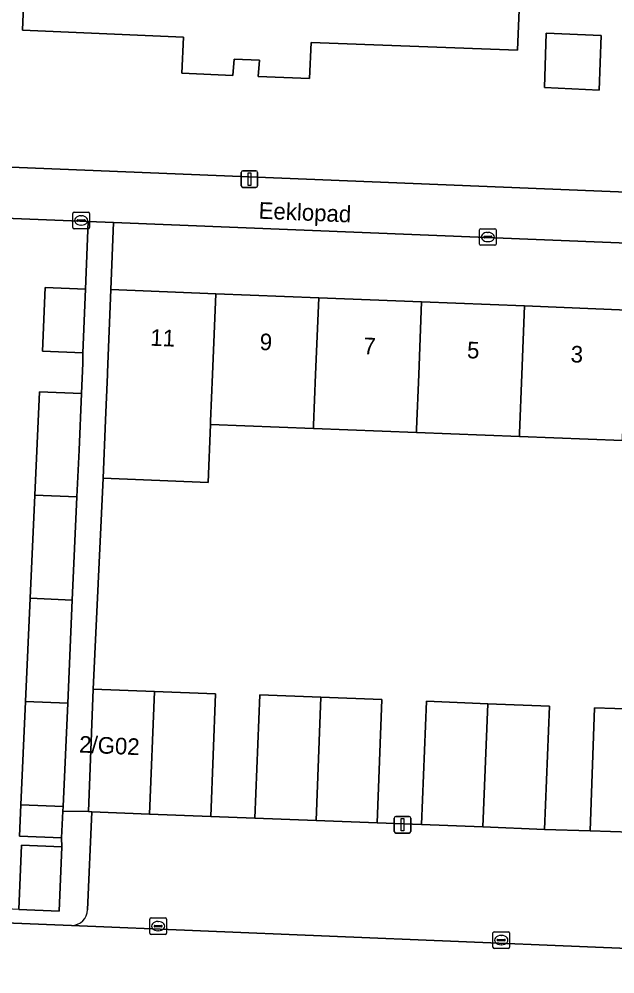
# Model space of a CAD drawing. Extents: x 160732 to 162107, y 387428 to 388479.
# Drawn here: x 161189.6 to 161225.5, y 387713.9 to 387771.4 of the extents above; entities that cross this region are included whole.
import ezdxf

# ---------------------------------------------------------------- set-up
doc = ezdxf.new("R2010")
doc.units = 0
for name, color, linetype in [('IMGEO_Erf', 7, 'Continuous'), ('IMGEO_Kolk', 7, 'Continuous'), ('IMGEO_Lichtmast', 7, 'Continuous'), ('IMGEO_Openbare_ruimte_label', 7, 'Continuous'), ('IMGEO_Pand', 7, 'Continuous'), ('IMGEO_Pand_nummerreeks', 7, 'Continuous'), ('IMGEO_Parkeervlak_open', 7, 'Continuous'), ('IMGEO_Rijbaan_lokaal_open', 7, 'Continuous'), ('IMGEO_Voetpad_open', 7, 'Continuous')]:
    doc.layers.add(name, color=color, linetype=linetype)

msp = doc.modelspace()

# ---------------------------------------------------------------- linework, layer by layer
at = {"layer": 'IMGEO_Erf'}
for points in [[(161219.832, 387774.879), (161219.602, 387769.524), (161207.181, 387769.993), (161207.08, 387767.819), (161203.997, 387767.949), (161204.061, 387768.923), (161202.543, 387768.988), (161202.46, 387768.011), (161199.395, 387768.137), (161199.496, 387770.321), (161189.791, 387770.727), (161190.02, 387776.114)], [(161170.782, 387763.221), (161261.267, 387759.549), (161273.154, 387759.067), (161291.049, 387758.02)], [(161193.427, 387750.689), (161193.42, 387751.299), (161191.006, 387751.401), (161191.168, 387755.244), (161193.582, 387755.142), (161193.746, 387759.211), (161170.695, 387760.141)], [(161189.568, 387717.777), (161189.732, 387721.65), (161192.17, 387721.547), (161192.151, 387722.091), (161189.614, 387722.205), (161189.699, 387724.091), (161189.978, 387730.307), (161190.257, 387736.523), (161190.536, 387742.739), (161190.816, 387748.955), (161193.348, 387748.85), (161193.427, 387750.689)], [(161225.925, 387746.016), (161219.724, 387746.261), (161213.522, 387746.506), (161207.321, 387746.752), (161201.119, 387746.997), (161200.981, 387743.504), (161194.657, 387743.754), (161194.058, 387731.05), (161197.742, 387730.906), (161201.425, 387730.762), (161201.137, 387723.387), (161203.796, 387723.281), (161204.082, 387730.705), (161207.757, 387730.563), (161211.437, 387730.421), (161211.151, 387722.998), (161213.818, 387722.908), (161214.118, 387730.324), (161217.825, 387730.174), (161221.531, 387730.024), (161221.231, 387722.608), (161223.981, 387722.521), (161224.239, 387729.93), (161227.906, 387729.802)]]:
    msp.add_lwpolyline(points, dxfattribs=at)
for points in [[(161224.643, 387770.418), (161224.516, 387767.114), (161221.228, 387767.275), (161221.339, 387770.545)], [(161232.72, 387757.637), (161195.272, 387759.149), (161195.109, 387755.112), (161201.43, 387754.862), (161207.632, 387754.617), (161213.833, 387754.372), (161220.035, 387754.126), (161226.237, 387753.881), (161232.558, 387753.631)]]:
    msp.add_lwpolyline(points, close=True, dxfattribs=at)
at = {"layer": 'IMGEO_Kolk'}
for p, q in [((161192.827, 387758.851), (161192.827, 387759.703)), ((161192.902, 387759.777), (161193.754, 387759.777)), ((161193.828, 387759.703), (161193.828, 387758.851)), ((161193.086, 387759.271), (161193.086, 387759.283)), ((161193.524, 387759.234), (161193.126, 387759.234)), ((161193.129, 387759.32), (161193.527, 387759.32)), ((161193.315, 387759.557), (161193.34, 387759.557)), ((161193.57, 387759.283), (161193.57, 387759.271)), ((161193.754, 387758.777), (161192.902, 387758.777)), ((161193.338, 387758.997), (161193.313, 387758.997)), ((161217.317, 387757.852), (161217.317, 387758.704)), ((161217.392, 387758.778), (161218.244, 387758.778)), ((161217.805, 387758.558), (161217.83, 387758.558)), ((161218.318, 387758.704), (161218.318, 387757.852)), ((161217.576, 387758.272), (161217.576, 387758.284)), ((161218.014, 387758.235), (161217.616, 387758.235)), ((161217.619, 387758.321), (161218.017, 387758.321)), ((161217.828, 387757.998), (161217.803, 387757.998)), ((161218.06, 387758.284), (161218.06, 387758.272)), ((161218.244, 387757.778), (161217.392, 387757.778)), ((161197.465, 387716.352), (161197.465, 387717.204)), ((161197.54, 387717.278), (161198.392, 387717.278)), ((161198.466, 387717.204), (161198.466, 387716.352)), ((161197.724, 387716.772), (161197.724, 387716.784)), ((161198.162, 387716.735), (161197.764, 387716.735)), ((161197.767, 387716.821), (161198.165, 387716.821)), ((161197.953, 387717.058), (161197.978, 387717.058)), ((161198.208, 387716.784), (161198.208, 387716.772)), ((161198.392, 387716.278), (161197.54, 387716.278)), ((161197.976, 387716.498), (161197.951, 387716.498)), ((161218.127, 387715.514), (161218.127, 387716.366)), ((161218.202, 387716.44), (161219.054, 387716.44)), ((161218.429, 387715.983), (161218.827, 387715.983)), ((161218.615, 387716.22), (161218.64, 387716.22)), ((161219.128, 387716.366), (161219.128, 387715.514)), ((161219.054, 387715.44), (161218.202, 387715.44)), ((161218.386, 387715.934), (161218.386, 387715.946)), ((161218.824, 387715.897), (161218.426, 387715.897)), ((161218.638, 387715.66), (161218.613, 387715.66)), ((161218.87, 387715.946), (161218.87, 387715.934))]:
    msp.add_line(p, q, dxfattribs=at)
for points in [[(161192.827, 387758.851), (161192.827, 387759.703)], [(161192.902, 387759.777), (161193.754, 387759.777)], [(161193.828, 387759.703), (161193.828, 387758.851)], [(161193.754, 387758.777), (161192.902, 387758.777)], [(161217.317, 387757.852), (161217.317, 387758.704)], [(161217.392, 387758.778), (161218.244, 387758.778)], [(161218.318, 387758.704), (161218.318, 387757.852)], [(161218.244, 387757.778), (161217.392, 387757.778)], [(161197.465, 387716.352), (161197.465, 387717.204)], [(161197.54, 387717.278), (161198.392, 387717.278)], [(161198.466, 387717.204), (161198.466, 387716.352)], [(161198.392, 387716.278), (161197.54, 387716.278)], [(161218.127, 387715.514), (161218.127, 387716.366)], [(161218.202, 387716.44), (161219.054, 387716.44)], [(161219.128, 387716.366), (161219.128, 387715.514)], [(161219.054, 387715.44), (161218.202, 387715.44)]]:
    msp.add_lwpolyline(points, dxfattribs=at)
for centre, radius, start, end in [((161192.904, 387759.701), 0.0765, 91.55205, 178.44795), ((161192.904, 387759.701), 0.0765, 91.55205, 178.44795), ((161193.752, 387759.701), 0.0765, 1.55205, 88.44795), ((161193.752, 387759.701), 0.0765, 1.55205, 88.44795), ((161193.126, 387759.28), 0.0403, 85.87752, 175.75265), ((161193.123, 387759.27), 0.0366, 178.93798, 274.71019), ((161193.527, 387759.277), 0.043, 264.86636, 352.45326), ((161193.531, 387759.282), 0.0386, 1.73085, 96.63898), ((161192.904, 387758.853), 0.0765, 181.55205, 268.44795), ((161192.904, 387758.853), 0.0765, 181.55205, 268.44795), ((161193.752, 387758.853), 0.0765, 271.55205, 358.44795), ((161193.752, 387758.853), 0.0765, 271.55205, 358.44795), ((161217.394, 387758.702), 0.0765, 91.55205, 178.44795), ((161217.394, 387758.702), 0.0765, 91.55205, 178.44795), ((161218.242, 387758.702), 0.0765, 1.55205, 88.44795), ((161218.242, 387758.702), 0.0765, 1.55205, 88.44795), ((161217.616, 387758.281), 0.0403, 85.87752, 175.75265), ((161217.613, 387758.271), 0.0366, 178.93798, 274.71019), ((161218.017, 387758.278), 0.043, 264.86636, 352.45326), ((161218.021, 387758.283), 0.0386, 1.73085, 96.63898), ((161217.394, 387757.854), 0.0765, 181.55205, 268.44795), ((161217.394, 387757.854), 0.0765, 181.55205, 268.44795), ((161218.242, 387757.854), 0.0765, 271.55205, 358.44795), ((161218.242, 387757.854), 0.0765, 271.55205, 358.44795), ((161197.542, 387717.202), 0.0765, 91.55205, 178.44795), ((161197.542, 387717.202), 0.0765, 91.55205, 178.44795), ((161198.39, 387717.202), 0.0765, 1.55205, 88.44795), ((161198.39, 387717.202), 0.0765, 1.55205, 88.44795), ((161197.764, 387716.781), 0.0403, 85.87752, 175.75265), ((161197.761, 387716.771), 0.0366, 178.93798, 274.71019), ((161198.165, 387716.778), 0.043, 264.86636, 352.45326), ((161198.169, 387716.783), 0.0386, 1.73085, 96.63898), ((161197.542, 387716.354), 0.0765, 181.55205, 268.44795), ((161197.542, 387716.354), 0.0765, 181.55205, 268.44795), ((161198.39, 387716.354), 0.0765, 271.55205, 358.44795), ((161198.39, 387716.354), 0.0765, 271.55205, 358.44795), ((161218.204, 387716.364), 0.0765, 91.55205, 178.44795), ((161218.204, 387716.364), 0.0765, 91.55205, 178.44795), ((161218.426, 387715.943), 0.0403, 85.87752, 175.75265), ((161218.831, 387715.945), 0.0386, 1.73085, 96.63898), ((161219.052, 387716.364), 0.0765, 1.55205, 88.44795), ((161219.052, 387716.364), 0.0765, 1.55205, 88.44795), ((161218.204, 387715.516), 0.0765, 181.55205, 268.44795), ((161218.204, 387715.516), 0.0765, 181.55205, 268.44795), ((161218.423, 387715.933), 0.0366, 178.93798, 274.71019), ((161218.827, 387715.94), 0.043, 264.86636, 352.45326), ((161219.052, 387715.516), 0.0765, 271.55205, 358.44795), ((161219.052, 387715.516), 0.0765, 271.55205, 358.44795)]:
    msp.add_arc(centre, radius, start, end, dxfattribs=at)
for centre, major_axis, ratio, start_param, end_param in [((161193.314, 387759.277), (-0.387, 0.002), 0.722429, 4.712389, 7.853982), ((161193.339, 387759.277), (-0.39, 0.002), 0.717154, 1.570796, 4.712389), ((161217.804, 387758.278), (-0.387, 0.002), 0.722429, 4.712389, 7.853982), ((161217.829, 387758.278), (-0.39, 0.002), 0.717154, 1.570796, 4.712389), ((161197.952, 387716.778), (-0.387, 0.002), 0.722429, 4.712389, 7.853982), ((161197.977, 387716.778), (-0.39, 0.002), 0.717154, 1.570796, 4.712389), ((161218.614, 387715.94), (-0.387, 0.002), 0.722429, 4.712389, 7.853982), ((161218.639, 387715.94), (-0.39, 0.002), 0.717154, 1.570796, 4.712389)]:
    msp.add_ellipse(centre, major_axis=major_axis, ratio=ratio, start_param=start_param, end_param=end_param, dxfattribs=at)
at = {"layer": 'IMGEO_Lichtmast'}
for p, q in [((161202.967, 387761.364), (161202.967, 387762.164)), ((161202.967, 387762.164), (161202.967, 387761.364)), ((161203.067, 387762.264), (161203.857, 387762.264)), ((161203.857, 387762.264), (161203.067, 387762.264)), ((161203.957, 387762.164), (161203.957, 387761.364)), ((161203.957, 387761.364), (161203.957, 387762.164)), ((161203.857, 387761.264), (161203.067, 387761.264)), ((161203.067, 387761.264), (161203.857, 387761.264)), ((161212.187, 387722.484), (161212.187, 387723.284)), ((161212.187, 387723.284), (161212.187, 387722.484)), ((161212.287, 387723.384), (161213.077, 387723.384)), ((161213.077, 387723.384), (161212.287, 387723.384)), ((161213.177, 387723.284), (161213.177, 387722.484)), ((161213.177, 387722.484), (161213.177, 387723.284)), ((161213.077, 387722.384), (161212.287, 387722.384)), ((161212.287, 387722.384), (161213.077, 387722.384))]:
    msp.add_line(p, q, dxfattribs=at)
for points in [[(161203.387, 387762.139), (161203.537, 387762.139), (161203.537, 387761.389), (161203.387, 387761.389), (161203.387, 387762.139)], [(161212.607, 387723.259), (161212.757, 387723.259), (161212.757, 387722.509), (161212.607, 387722.509), (161212.607, 387723.259)]]:
    msp.add_lwpolyline(points, dxfattribs=at)
for centre, start, end in [((161203.067, 387762.164), 90, 180), ((161203.067, 387762.164), 90, 180), ((161203.857, 387762.164), 0, 90), ((161203.857, 387762.164), 360, 90), ((161203.067, 387761.364), 180, 270), ((161203.067, 387761.364), 180, 270), ((161203.857, 387761.364), 270, 0), ((161203.857, 387761.364), 270, 0), ((161212.287, 387723.284), 90, 180), ((161212.287, 387723.284), 90, 180), ((161213.077, 387723.284), 0, 90), ((161213.077, 387723.284), 360, 90), ((161212.287, 387722.484), 180, 270), ((161212.287, 387722.484), 180, 270), ((161213.077, 387722.484), 270, 0), ((161213.077, 387722.484), 270, 0)]:
    msp.add_arc(centre, 0.1, start, end, dxfattribs=at)
at = {"layer": 'IMGEO_Pand'}
msp.add_lwpolyline([(161190.02, 387776.114), (161189.791, 387770.727), (161199.496, 387770.321), (161199.395, 387768.137), (161202.46, 387768.011), (161202.543, 387768.988), (161204.061, 387768.923), (161203.997, 387767.949), (161207.08, 387767.819), (161207.181, 387769.993), (161219.602, 387769.524), (161219.832, 387774.879)], dxfattribs=at)
for points in [[(161224.643, 387770.418), (161221.339, 387770.545), (161221.228, 387767.275), (161224.516, 387767.114)], [(161193.582, 387755.142), (161191.168, 387755.244), (161191.006, 387751.401), (161193.42, 387751.299)], [(161201.43, 387754.862), (161195.109, 387755.112), (161194.912, 387750.116), (161194.907, 387750), (161194.797, 387747.247), (161194.657, 387743.754), (161200.981, 387743.504), (161201.119, 387746.997), (161201.127, 387747.191), (161201.238, 387750)], [(161207.329, 387746.946), (161207.45, 387750), (161207.632, 387754.617), (161201.43, 387754.862), (161201.238, 387750), (161201.127, 387747.191), (161201.119, 387746.997), (161207.321, 387746.752)], [(161213.833, 387754.372), (161207.632, 387754.617), (161207.45, 387750), (161207.329, 387746.946), (161207.321, 387746.752), (161213.522, 387746.506), (161213.53, 387746.701), (161213.66, 387750)], [(161213.66, 387750), (161213.53, 387746.701), (161213.522, 387746.506), (161219.724, 387746.261), (161219.732, 387746.456), (161219.872, 387750), (161220.035, 387754.126), (161213.833, 387754.372)], [(161226.237, 387753.881), (161220.035, 387754.126), (161219.872, 387750), (161219.732, 387746.456), (161219.724, 387746.261), (161225.925, 387746.016), (161225.933, 387746.211), (161226.083, 387750)], [(161193.074, 387742.634), (161193.201, 387745.449), (161193.348, 387748.85), (161190.816, 387748.955), (161190.536, 387742.739)], [(161192.795, 387736.418), (161193.074, 387742.634), (161190.536, 387742.739), (161190.257, 387736.523)], [(161192.516, 387730.201), (161192.795, 387736.418), (161190.257, 387736.523), (161189.978, 387730.307)], [(161193.964, 387723.667), (161197.453, 387723.531), (161197.742, 387730.906), (161194.058, 387731.05), (161193.77, 387723.675)], [(161201.137, 387723.387), (161201.425, 387730.762), (161197.742, 387730.906), (161197.453, 387723.531)], [(161207.474, 387723.139), (161207.757, 387730.563), (161204.082, 387730.705), (161203.796, 387723.281)], [(161211.151, 387722.998), (161211.437, 387730.421), (161207.757, 387730.563), (161207.474, 387723.139)], [(161192.236, 387723.986), (161192.516, 387730.201), (161189.978, 387730.307), (161189.699, 387724.091)], [(161217.525, 387722.758), (161217.825, 387730.174), (161214.118, 387730.324), (161213.818, 387722.908)], [(161221.231, 387722.608), (161221.531, 387730.024), (161217.825, 387730.174), (161217.525, 387722.758)], [(161227.649, 387722.393), (161227.906, 387729.802), (161224.239, 387729.93), (161223.981, 387722.521)], [(161189.614, 387722.205), (161192.151, 387722.091), (161192.223, 387723.698), (161192.236, 387723.986), (161189.699, 387724.091)], [(161192.006, 387717.674), (161192.17, 387721.547), (161189.732, 387721.65), (161189.568, 387717.777)]]:
    msp.add_lwpolyline(points, close=True, dxfattribs=at)
at = {"layer": 'IMGEO_Parkeervlak_open'}
for points in [[(161231.137, 387722.272), (161227.649, 387722.393), (161223.981, 387722.521), (161221.231, 387722.608), (161217.525, 387722.758), (161213.818, 387722.908), (161211.151, 387722.998), (161207.474, 387723.139), (161203.796, 387723.281), (161201.137, 387723.387), (161197.453, 387723.531), (161193.964, 387723.667), (161193.715, 387717.763)], [(161192.747, 387716.82), (161231.579, 387715.221)]]:
    msp.add_lwpolyline(points, dxfattribs=at)
msp.add_arc((161192.745, 387717.79), 0.97, 270.10019, 358.40079, dxfattribs=at)
at = {"layer": 'IMGEO_Rijbaan_lokaal_open'}
msp.add_lwpolyline([(161231.579, 387715.221), (161192.747, 387716.82), (161166.782, 387717.863), (161166.569, 387712.818), (161190.77, 387711.86), (161192.634, 387711.802), (161235.923, 387710.068), (161258.15, 387709.198), (161259.239, 387709.146)], dxfattribs=at)
at = {"layer": 'IMGEO_Voetpad_open'}
for points in [[(161170.695, 387760.141), (161193.746, 387759.211), (161195.272, 387759.149), (161232.72, 387757.637), (161234.166, 387757.579), (161256.169, 387756.691), (161259.515, 387756.527), (161259.656, 387756.534), (161264.34, 387756.081), (161266.349, 387756.032), (161271.065, 387755.837), (161273.075, 387755.768), (161273.154, 387759.067), (161261.267, 387759.549), (161170.782, 387763.221)], [(161193.715, 387717.763), (161193.964, 387723.667), (161193.77, 387723.675), (161192.223, 387723.698), (161192.151, 387722.091), (161192.17, 387721.547), (161192.006, 387717.674), (161189.568, 387717.777), (161180.883, 387718.24), (161173.097, 387718.536), (161169.021, 387718.544)], [(161123.552, 387719.662), (161163.287, 387717.997), (161166.782, 387717.863), (161192.747, 387716.82)]]:
    msp.add_lwpolyline(points, dxfattribs=at)
msp.add_lwpolyline([(161194.657, 387743.754), (161194.797, 387747.247), (161194.907, 387750), (161194.912, 387750.116), (161195.109, 387755.112), (161195.272, 387759.149), (161193.746, 387759.211), (161193.582, 387755.142), (161193.42, 387751.299), (161193.427, 387750.689), (161193.348, 387748.85), (161193.201, 387745.449), (161193.074, 387742.634), (161192.795, 387736.418), (161192.516, 387730.201), (161192.236, 387723.986), (161192.223, 387723.698), (161193.77, 387723.675), (161194.058, 387731.05)], close=True, dxfattribs=at)
msp.add_arc((161192.745, 387717.79), 0.97, 270.10019, 358.40079, dxfattribs=at)

# ---------------------------------------------------------------- texts
at = {"layer": 'IMGEO_Openbare_ruimte_label'}
msp.add_text('Eeklopad', height=1, rotation=357.59259, dxfattribs=at).set_placement((161204.001, 387759.386))
at = {"layer": 'IMGEO_Pand_nummerreeks'}
for s, rotation, p in [('11', 357.73682, (161197.479, 387751.735)), ('9', 357.7353, (161204.067, 387751.475)), ('7', 357.7353, (161210.308, 387751.228)), ('5', 357.7353, (161216.55, 387750.981)), ('3', 357.7353, (161222.791, 387750.735)), ('2/G02', 357.35745, (161193.189, 387727.24))]:
    msp.add_text(s, height=1, rotation=rotation, dxfattribs=at).set_placement(p)

doc.saveas('drawing.dxf')
